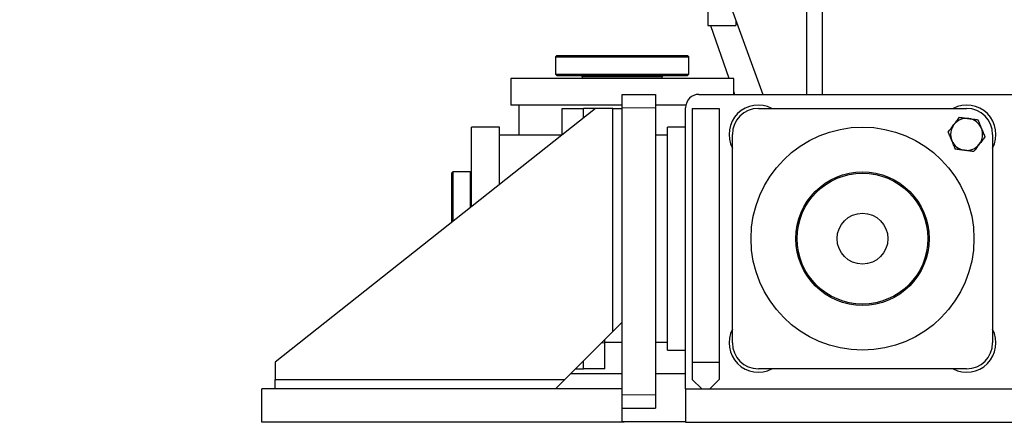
# Model space of a CAD drawing. Header units: inches. Extents: x 0 to 20790, y -12 to 14700.
# Tile 278 of 341: x 9111 to 9849, y 9292 to 9593. Entities that reach past the tile are written whole.
import ezdxf

# ---------------------------------------------------------------- set-up
doc = ezdxf.new("R2010")
doc.units = ezdxf.units.IN
for name, color, linetype, true_color in [('1', 7, 'Continuous', 0xffffff), ('204', 7, 'Continuous', 0xffffff), ('254', 7, 'Continuous', 0xffffff)]:
    doc.layers.add(name, color=color, linetype=linetype, true_color=true_color)
doc.styles.add('latin_extended', font='simplex.shx')
doc.dimstyles.get("Standard").update_dxf_attribs({"dimtxt": 0.18, "dimasz": 0.18, "dimexe": 0.18, "dimexo": 0.0625, "dimgap": 0.09, "dimtad": 0, "dimtih": 1, "dimtoh": 1, "dimdec": 4, "dimzin": 0, "dimdsep": 46, "dimtxsty": 'Standard', "dimcen": 0.09, "dimadec": 0, "dimazin": 0, "dimtfac": 1, "dimtdec": 4, "dimtofl": 0, "dimtmove": 0, "dimatfit": 3, "dimfxl": 1, "dimtolj": 1, "dimtzin": 0, "dimarcsym": 0})

# ---------------------------------------------------------------- blocks, each defined once
blk = doc.blocks.new('_U0')
at = {"layer": '254', "color": 3, "linetype": 'Continuous', "lineweight": 13, "transparency": 16777216}
for p, q in [((8739.68, 12087.77), (8739.68, 12755.59)), ((11481.45, 9327.09), (11481.45, 12755.59)), ((8862.18, 12720.59), (11358.95, 12720.59))]:
    blk.add_line(p, q, dxfattribs=at)
at = {"layer": '254', "color": 3, "transparency": 16777216}
for points in [[(8862.18, 12741.01), (8862.18, 12700.18), (8739.68, 12720.59)], [(11358.95, 12700.18), (11358.95, 12741.01), (11481.45, 12720.59)]]:
    blk.add_solid(points, dxfattribs=at)
at = {"layer": 'Defpoints', "color": 0, "transparency": 16777216}
for p in [(11481.45, 12720.59), (8739.68, 12052.77), (11481.45, 9292.09)]:
    blk.add_point(p, dxfattribs=at)
at = {"layer": '254', "color": 2, "lineweight": 13, "transparency": 16777216, "insert": (9894.73, 12904.34), "char_height": 122.5, "attachment_point": 1, "style": 'latin_extended'}
blk.add_mtext('\\A1;2742', dxfattribs=at)

msp = doc.modelspace()

# ---------------------------------------------------------------- linework, layer by layer
at = {"layer": '1', "color": 2, "linetype": 'Continuous', "lineweight": 25}
for p, q in [((9569.591, 9808.485), (9668.186, 9537.596)), ((9712.95, 9537.596), (9712.95, 9682.667)), ((9700.95, 9674.124), (9700.95, 9537.596)), ((9626.95, 9603.524), (9626.95, 9589.124)), ((9647.95, 9593.195), (9647.95, 9589.124)), ((9626.95, 9589.124), (9647.95, 9589.124)), ((9628.951, 9589.125), (9642.874, 9549.594)), ((9513.95, 9566.592), (9512.95, 9565.592)), ((9512.95, 9565.592), (9512.95, 9552.592)), ((9512.95, 9565.592), (9581.692, 9565.592)), ((9513.95, 9566.592), (9581.317, 9566.592)), ((9581.317, 9566.592), (9611.95, 9566.592)), ((9581.692, 9565.592), (9612.95, 9565.592)), ((9612.95, 9565.592), (9611.95, 9566.592)), ((9612.95, 9552.592), (9612.95, 9565.592)), ((9479.45, 9549.592), (9479.45, 9529.592)), ((9646.45, 9549.592), (9479.45, 9549.592)), ((9512.95, 9552.592), (9513.95, 9551.592)), ((9512.95, 9552.592), (9581.692, 9552.592)), ((9513.95, 9551.592), (9581.317, 9551.592)), ((9532.95, 9550.792), (9532.95, 9549.592)), ((9581.317, 9551.592), (9611.95, 9551.592)), ((9581.692, 9552.592), (9612.95, 9552.592)), ((9592.95, 9549.592), (9592.95, 9550.792)), ((9611.95, 9551.592), (9612.95, 9552.592)), ((9646.45, 9537.593), (9646.45, 9549.592)), ((9646.449, 9539.443), (9647.1, 9537.594)), ((9562.95, 9537.592), (9587.95, 9537.592)), ((9562.95, 9527.592), (9562.95, 9537.592)), ((9587.95, 9537.592), (9587.95, 9527.592)), ((9620.45, 9537.592), (9865.45, 9537.592)), ((9542.95, 9527.092), (9302.95, 9337.092)), ((9562.95, 9529.592), (9479.45, 9529.592)), ((9485.45, 9529.592), (9485.45, 9507.092)), ((9517.95, 9507.592), (9517.95, 9527.092)), ((9517.95, 9527.092), (9533.95, 9527.092)), ((9533.95, 9519.967), (9533.95, 9527.092)), ((9542.95, 9527.092), (9533.95, 9527.092)), ((9533.95, 9519.967), (9533.95, 9527.092)), ((9555.95, 9527.092), (9542.95, 9527.092)), ((9555.95, 9527.092), (9562.95, 9527.092)), ((9555.95, 9360.092), (9555.95, 9527.092)), ((9562.95, 9312.592), (9562.95, 9527.592)), ((9610.647, 9529.592), (9587.948, 9529.592)), ((9587.95, 9527.592), (9587.95, 9312.592)), ((9610.45, 9317.094), (9610.45, 9527.592)), ((9615.45, 9527.092), (9635.45, 9527.092)), ((9615.45, 9527.092), (9615.45, 9337.092)), ((9635.45, 9527.092), (9635.45, 9337.092)), ((9664.95, 9527.092), (9820.95, 9527.092)), ((9470.95, 9513.092), (9449.95, 9513.092)), ((9449.95, 9453.47), (9449.95, 9513.092)), ((9470.95, 9470.099), (9470.95, 9513.092)), ((9610.45, 9513.092), (9596.95, 9513.092)), ((9596.95, 9346.092), (9596.95, 9513.092)), ((9517.686, 9507.092), (9470.95, 9507.092)), ((9517.95, 9507.3), (9517.95, 9507.592)), ((9596.95, 9507.092), (9587.949, 9507.092)), ((9645.45, 9351.592), (9645.45, 9507.592)), ((9840.45, 9507.592), (9840.45, 9351.592)), ((9435.95, 9479.592), (9434.95, 9478.592)), ((9434.95, 9478.592), (9434.95, 9441.59)), ((9435.95, 9479.592), (9435.95, 9442.382)), ((9448.95, 9479.592), (9435.95, 9479.592)), ((9448.95, 9479.592), (9448.95, 9452.675)), ((9449.95, 9478.592), (9448.95, 9479.592)), ((9562.95, 9367.092), (9555.95, 9360.092)), ((9519.95, 9324.092), (9555.95, 9360.092)), ((9549.95, 9351.592), (9549.95, 9354.093)), ((9549.95, 9352.092), (9562.951, 9352.092)), ((9549.95, 9332.092), (9549.95, 9351.592)), ((9587.949, 9352.092), (9596.95, 9352.092)), ((9596.95, 9346.092), (9610.45, 9346.092)), ((9302.95, 9337.092), (9302.95, 9324.092)), ((9533.95, 9332.092), (9533.95, 9338.092)), ((9533.95, 9332.092), (9533.95, 9338.092)), ((9615.45, 9337.092), (9635.45, 9337.092)), ((9615.45, 9337.092), (9615.45, 9324.092)), ((9635.45, 9337.092), (9635.45, 9324.092)), ((9524.452, 9328.592), (9562.95, 9328.592)), ((9527.95, 9332.092), (9533.95, 9332.092)), ((9549.95, 9332.092), (9533.95, 9332.092)), ((9587.947, 9328.592), (9610.447, 9328.592)), ((9820.95, 9332.092), (9664.95, 9332.092)), ((9302.95, 9317.092), (9302.95, 9324.092)), ((9302.95, 9324.092), (9519.95, 9324.092)), ((9519.95, 9324.092), (9512.95, 9317.092)), ((9615.45, 9324.092), (9622.45, 9317.092)), ((9628.45, 9317.092), (9635.45, 9324.092)), ((9562.95, 9317.092), (9292.95, 9317.092)), ((9292.95, 9292.092), (9292.95, 9317.092)), ((9562.95, 9292.092), (9562.95, 9317.092)), ((9587.95, 9312.592), (9587.95, 9302.592)), ((9610.45, 9317.092), (9875.45, 9317.092)), ((9610.45, 9317.092), (9610.45, 9292.092)), ((9562.95, 9302.592), (9587.95, 9302.592)), ((9562.95, 9292.092), (9292.95, 9292.092)), ((9564.45, 9292.092), (9562.948, 9292.092)), ((9562.95, 9292.592), (9610.447, 9292.592)), ((9564.45, 9292.092), (9564.45, 9292.592)), ((9610.45, 9292.092), (9875.45, 9292.092))]:
    msp.add_line(p, q, dxfattribs=at)
at = {"layer": '1', "color": 110, "linetype": 'Continuous', "lineweight": 13}
for p, q in [((9532.95, 9550.792), (9574.195, 9550.792)), ((9574.195, 9550.792), (9592.95, 9550.792)), ((9562.95, 9527.592), (9587.95, 9527.592)), ((9517.95, 9507.592), (9518.318, 9507.592)), ((9549.95, 9351.592), (9547.45, 9351.592)), ((9562.95, 9312.592), (9587.95, 9312.592))]:
    msp.add_line(p, q, dxfattribs=at)
at = {"layer": '1', "color": 2, "linetype": 'Continuous', "lineweight": 25}
for radius in [83.5, 50, 49, 19]:
    msp.add_circle((9742.95, 9429.592), radius, dxfattribs=at)
for centre, radius, start, end in [((9532.15, 9550.792), 0.8, 0, 90), ((9593.75, 9550.792), 0.8, 90, 180), ((9620.45, 9527.592), 10, 90, 180), ((9664.95, 9507.592), 22, 62.423194, 207.576806), ((9664.95, 9507.592), 19.5, 90, 180), ((9820.95, 9507.592), 22, 332.423194, 117.576806), ((9820.95, 9507.592), 19.5, 0, 90), ((9664.95, 9351.592), 22, 152.423194, 297.576806), ((9820.95, 9351.592), 22, 242.423194, 27.576806), ((9664.95, 9351.592), 19.5, 180, 270), ((9820.95, 9351.592), 19.5, 270, 0)]:
    msp.add_arc(centre, radius, start, end, dxfattribs=at)
at = {"layer": '204', "color": 2, "linetype": 'Continuous', "lineweight": 25}
for start, end in [(82.448281, 142.448281), (22.448281, 82.448281), (142.448281, 202.448281), (322.448281, 22.448281), (202.448281, 262.448281), (262.448281, 322.448281)]:
    msp.add_arc((9820.95, 9507.592), 12, start, end, dxfattribs=at)
for points, knots in [([(9811.436, 9514.906), (9811.526, 9515.023), (9811.616, 9515.139), (9811.75, 9515.315), (9811.795, 9515.373), (9811.885, 9515.49), (9812.109, 9515.782), (9812.333, 9516.072), (9812.867, 9516.767), (9813.22, 9517.227), (9813.923, 9518.141), (9814.273, 9518.596), (9814.968, 9519.501), (9815.314, 9519.951), (9815.659, 9520.399)], [0, 0, 0, 0, 0.0625, 0.0625, 0.09375, 0.09375, 0.125, 0.25, 0.25, 0.5, 0.5, 0.75, 0.75, 1, 1, 1, 1]), ([(9815.659, 9520.399), (9816.782, 9520.25), (9817.914, 9520.1), (9819.629, 9519.872), (9820.204, 9519.796), (9821.36, 9519.643), (9821.942, 9519.566), (9822.527, 9519.488)], [0, 0, 0, 0, 0.5, 0.5, 0.75, 0.75, 1, 1, 1, 1]), ([(9822.527, 9519.488), (9822.673, 9519.469), (9822.819, 9519.45), (9823.038, 9519.421), (9823.111, 9519.411), (9823.257, 9519.391), (9823.622, 9519.343), (9823.985, 9519.295), (9824.853, 9519.18), (9825.429, 9519.104), (9826.572, 9518.952), (9827.141, 9518.877), (9828.272, 9518.727), (9828.835, 9518.652), (9829.395, 9518.578)], [0, 0, 0, 0, 0.0625, 0.0625, 0.09375, 0.09375, 0.125, 0.25, 0.25, 0.5, 0.5, 0.75, 0.75, 1, 1, 1, 1]), ([(9829.395, 9518.578), (9829.609, 9518.06), (9829.824, 9517.539), (9830.258, 9516.488), (9830.477, 9515.959), (9830.918, 9514.891), (9831.141, 9514.352), (9831.422, 9513.671), (9831.479, 9513.535), (9831.591, 9513.262), (9831.648, 9513.126), (9831.816, 9512.717), (9831.929, 9512.446), (9832.041, 9512.175)], [0, 0, 0, 0, 0.25, 0.25, 0.5, 0.5, 0.75, 0.75, 0.8125, 0.8125, 0.875, 0.875, 1, 1, 1, 1]), ([(9807.214, 9509.413), (9807.904, 9510.312), (9808.6, 9511.217), (9809.655, 9512.589), (9810.008, 9513.048), (9810.719, 9513.973), (9811.077, 9514.438), (9811.436, 9514.906)], [0, 0, 0, 0, 0.5, 0.5, 0.75, 0.75, 1, 1, 1, 1]), ([(9809.859, 9503.01), (9809.747, 9503.281), (9809.635, 9503.553), (9809.466, 9503.961), (9809.41, 9504.098), (9809.297, 9504.37), (9809.241, 9504.507), (9808.959, 9505.188), (9808.737, 9505.727), (9808.296, 9506.795), (9808.077, 9507.324), (9807.643, 9508.374), (9807.428, 9508.895), (9807.214, 9509.413)], [0, 0, 0, 0, 0.125, 0.125, 0.1875, 0.1875, 0.25, 0.25, 0.5, 0.5, 0.75, 0.75, 1, 1, 1, 1]), ([(9832.041, 9512.175), (9832.264, 9511.633), (9832.487, 9511.093), (9832.932, 9510.017), (9833.153, 9509.482), (9833.594, 9508.414), (9833.814, 9507.882), (9834.088, 9507.219), (9834.143, 9507.086), (9834.252, 9506.821), (9834.307, 9506.689), (9834.47, 9506.294), (9834.578, 9506.032), (9834.686, 9505.771)], [0, 0, 0, 0, 0.25, 0.25, 0.5, 0.5, 0.75, 0.75, 0.8125, 0.8125, 0.875, 0.875, 1, 1, 1, 1]), ([(9812.505, 9496.607), (9812.397, 9496.868), (9812.289, 9497.13), (9812.125, 9497.525), (9812.071, 9497.657), (9811.962, 9497.922), (9811.907, 9498.054), (9811.633, 9498.717), (9811.413, 9499.249), (9810.972, 9500.317), (9810.75, 9500.853), (9810.306, 9501.928), (9810.083, 9502.468), (9809.859, 9503.01)], [0, 0, 0, 0, 0.125, 0.125, 0.1875, 0.1875, 0.25, 0.25, 0.5, 0.5, 0.75, 0.75, 1, 1, 1, 1]), ([(9834.686, 9505.771), (9833.995, 9504.873), (9833.3, 9503.968), (9832.245, 9502.596), (9831.892, 9502.136), (9831.181, 9501.212), (9830.823, 9500.746), (9830.464, 9500.279)], [0, 0, 0, 0, 0.5, 0.5, 0.75, 0.75, 1, 1, 1, 1]), ([(9819.373, 9495.696), (9819.227, 9495.716), (9819.081, 9495.735), (9818.862, 9495.764), (9818.789, 9495.774), (9818.643, 9495.793), (9818.278, 9495.842), (9817.915, 9495.89), (9817.046, 9496.005), (9816.471, 9496.081), (9815.327, 9496.233), (9814.759, 9496.308), (9813.628, 9496.458), (9813.065, 9496.533), (9812.505, 9496.607)], [0, 0, 0, 0, 0.0625, 0.0625, 0.09375, 0.09375, 0.125, 0.25, 0.25, 0.5, 0.5, 0.75, 0.75, 1, 1, 1, 1]), ([(9826.241, 9494.786), (9825.117, 9494.935), (9823.986, 9495.085), (9822.27, 9495.312), (9821.696, 9495.388), (9820.539, 9495.542), (9819.958, 9495.619), (9819.373, 9495.696)], [0, 0, 0, 0, 0.5, 0.5, 0.75, 0.75, 1, 1, 1, 1]), ([(9830.464, 9500.279), (9830.374, 9500.162), (9830.284, 9500.045), (9830.149, 9499.87), (9830.104, 9499.812), (9830.015, 9499.695), (9829.79, 9499.403), (9829.567, 9499.113), (9829.033, 9498.418), (9828.679, 9497.958), (9827.976, 9497.043), (9827.627, 9496.589), (9826.931, 9495.684), (9826.585, 9495.234), (9826.241, 9494.786)], [0, 0, 0, 0, 0.0625, 0.0625, 0.09375, 0.09375, 0.125, 0.25, 0.25, 0.5, 0.5, 0.75, 0.75, 1, 1, 1, 1])]:
    msp.add_open_spline(points, degree=3, knots=knots, dxfattribs=at)

# ---------------------------------------------------------------- dimensions: what is measured, and where the dimension line sits
at = {"layer": '254', "color": 2, "linetype": 'Continuous', "lineweight": 13}
dim = msp.add_linear_dim(base=(11481.45, 12720.592), p1=(8739.68, 12052.771), p2=(11481.45, 9292.092), dimstyle='Standard', override={"dimscale": 35, "dimtxt": 3.5, "dimasz": 3.5, "dimexe": 1, "dimexo": 1, "dimgap": 1.75, "dimtad": 1, "dimtih": 1, "dimtoh": 0, "dimdec": 0, "dimlfac": 1, "dimzin": 8, "dimdsep": 46, "dimlunit": 2, "dimtxsty": 'latin_extended', "dimsah": 1, "dimse1": 0, "dimse2": 0, "dimsd1": 0, "dimsd2": 0, "dimclrd": 3, "dimclre": 3, "dimclrt": 2, "dimtol": 0, "dimtm": -0.1, "dimtfac": 0.714286, "dimtdec": 3, "dimtofl": 1, "dimtmove": 0, "dimtzin": 8, "dimlwd": 13, "dimlwe": 13}, dxfattribs=at)
dim.commit()
dim.dimension.update_dxf_attribs({"geometry": '_U0', "text_midpoint": (10110.565, 12720.592), "dimtype": 160})

doc.saveas('drawing.dxf')
